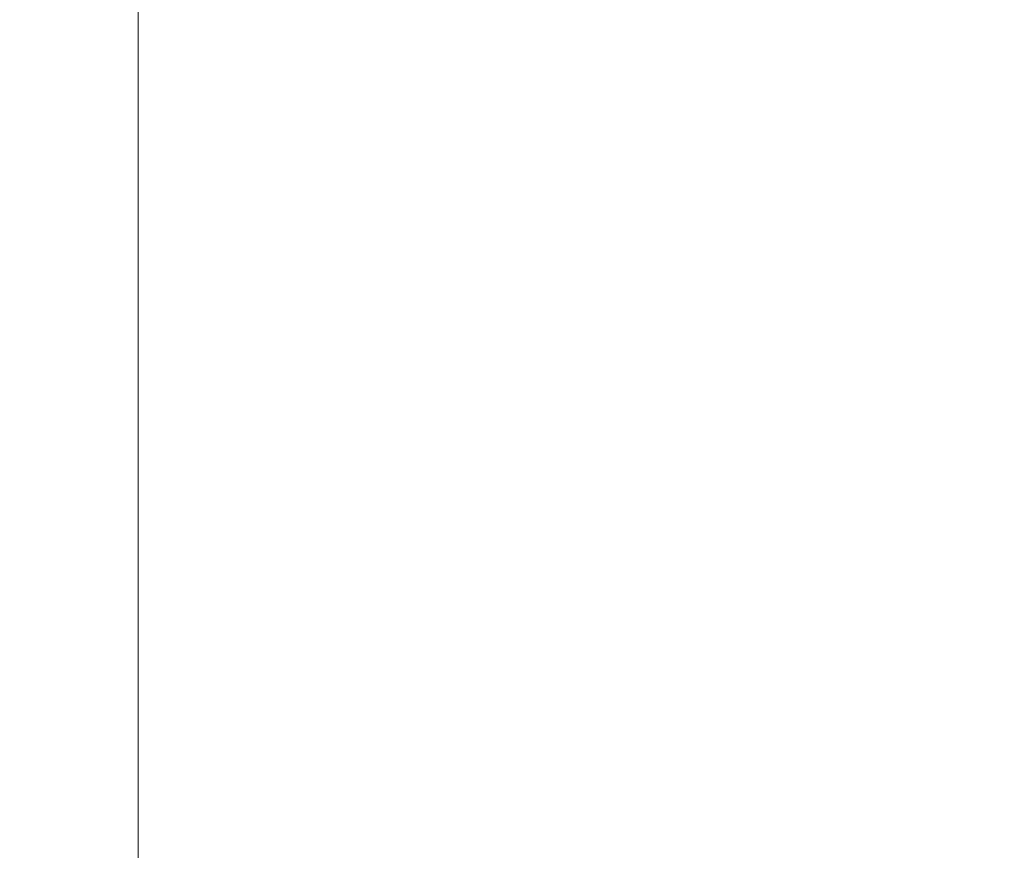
# Model space of a CAD drawing. Header units: inches. Extents: x -434 to -309, y 19 to 75.
# Tile 282 of 656: x -398.59 to -397.913, y 23.155 to 23.727. Entities that reach past the tile are written whole.
import ezdxf

# ---------------------------------------------------------------- set-up
doc = ezdxf.new("R2010")
doc.units = ezdxf.units.IN
doc.header["$MEASUREMENT"] = 0
doc.layers.add('A-FLOR-HRAL', color=1, linetype='Continuous', lineweight=9)
doc.layers.add('A-FLOR-STRS', color=2, linetype='Continuous', lineweight=9)

# ---------------------------------------------------------------- blocks, each defined once
blk = doc.blocks.new('Stair - Stairs-902674-_3D_')
at = {"layer": 'A-FLOR-STRS'}
mesh = blk.add_polyface(dxfattribs=at)
corners = [(-397.50815, 75.01156, 15.65217), (-409.50815, 75.01156, 15.65217), (-409.50815, 19.01156, 15.65217), (-397.50815, 19.01156, 15.65217)]
mesh.append_faces([[corners[k] for k in face] for face in [(2, 3, 0, 1)]])
mesh = blk.add_polyface(dxfattribs=at)
corners = [(-397.50815, 75.01156, 13.65217), (-397.50815, 19.01156, 13.65217), (-409.50815, 19.01156, 13.65217), (-409.50815, 75.01156, 13.65217)]
mesh.append_faces([[corners[k] for k in face] for face in [(2, 3, 0, 1)]])
mesh = blk.add_polyface(dxfattribs=at)
corners = [(-386.50813, 75.01156, 20.86956), (-398.50813, 75.01156, 20.86956), (-398.50813, 19.01156, 20.86956), (-386.50813, 19.01156, 20.86956)]
mesh.append_faces([[corners[k] for k in face] for face in [(2, 3, 0, 1)]])
mesh = blk.add_polyface(dxfattribs=at)
corners = [(-386.50813, 75.01156, 18.86957), (-386.50813, 19.01156, 18.86957), (-398.50813, 19.01156, 18.86957), (-398.50813, 75.01156, 18.86957)]
mesh.append_faces([[corners[k] for k in face] for face in [(2, 3, 0, 1)]])
mesh = blk.add_polyface(dxfattribs=at)
corners = [(-398.50813, 19.01156, 20.86956), (-398.50813, 75.01156, 20.86956), (-398.50813, 75.01156, 18.86957), (-398.50813, 19.01156, 18.86957)]
mesh.append_faces([[corners[k] for k in face] for face in [(0, 1, 2, 3)]])
blk = doc.blocks.new('Railing - Railing-1090966-_3D_')
at = {"layer": 'A-FLOR-HRAL'}
mesh = blk.add_polyface(dxfattribs=at)
corners = [(-431.50813, 24.51156, 46.32417), (-431.50813, 21.51156, 46.32417), (-310.50815, 21.51156, 103.71548), (-310.50815, 24.51156, 103.71548)]
mesh.append_faces([[corners[k] for k in face] for face in [(0, 1, 2, 3)]])
mesh = blk.add_polyface(dxfattribs=at)
corners = [(-431.50813, 21.51156, 44.11061), (-431.50813, 24.51156, 44.11061), (-310.50815, 24.51156, 101.50191), (-310.50815, 21.51156, 101.50191)]
mesh.append_faces([[corners[k] for k in face] for face in [(0, 1, 2, 3)]])

msp = doc.modelspace()

# ---------------------------------------------------------------- block references
at = {"layer": 'A-FLOR-HRAL'}
msp.add_blockref('Railing - Railing-1090966-_3D_', (0, 0), dxfattribs=at)
at = {"layer": 'A-FLOR-STRS'}
msp.add_blockref('Stair - Stairs-902674-_3D_', (0, 0), dxfattribs=at)

doc.saveas('drawing.dxf')
